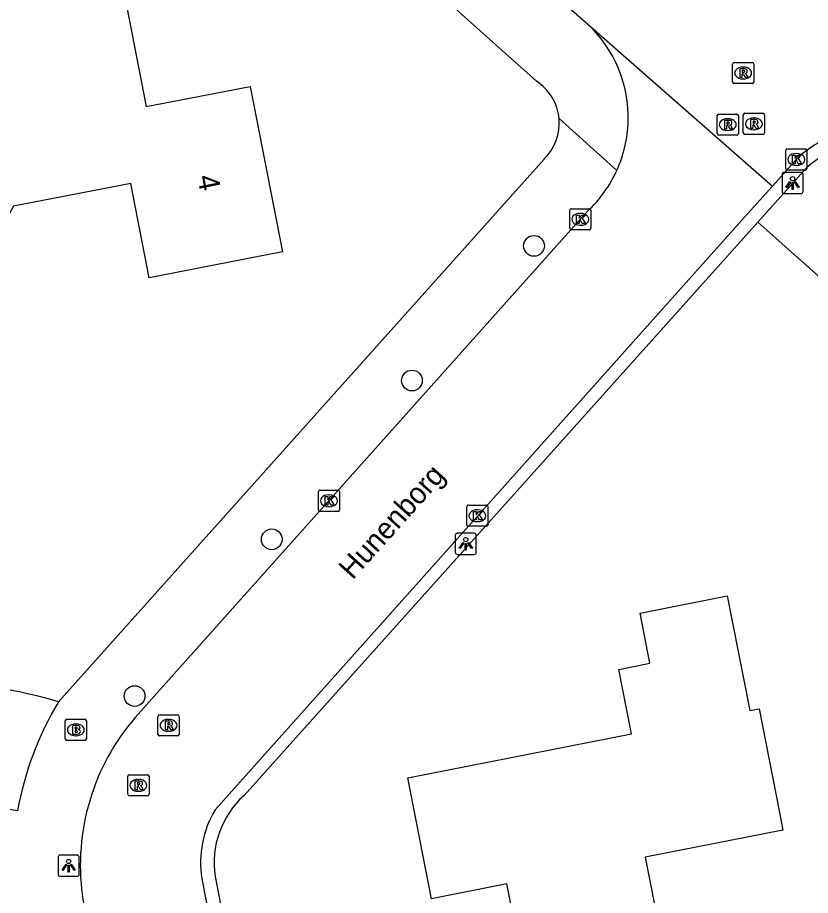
# Model space of a CAD drawing. Extents: x 157663 to 158496, y 379212 to 380934.
# Drawn here: x 158338.43 to 158375.88, y 380239.89 to 380281.36 of the extents above; entities that cross this region are included whole.
import ezdxf

# ---------------------------------------------------------------- set-up
doc = ezdxf.new("R2010")
doc.units = 0
for name, color, linetype in [('IMGEO_Boom', 7, 'Continuous'), ('IMGEO_Brandkraan', 7, 'Continuous'), ('IMGEO_Groenvoorziening', 7, 'Continuous'), ('IMGEO_Kolk', 7, 'Continuous'), ('IMGEO_Lichtpunt', 7, 'Continuous'), ('IMGEO_Openbare_ruimte_label', 7, 'Continuous'), ('IMGEO_Pand', 7, 'Continuous'), ('IMGEO_Pand_nummerreeks', 7, 'Continuous'), ('IMGEO_Rijbaan_lokaal_open', 7, 'Continuous'), ('IMGEO_Rioolput', 7, 'Continuous'), ('IMGEO_Voetpad_open', 7, 'Continuous')]:
    doc.layers.add(name, color=color, linetype=linetype)

msp = doc.modelspace()

# ---------------------------------------------------------------- linework, layer by layer
at = {"layer": 'IMGEO_Boom'}
for centre in [(158362.825, 380270.573), (158357.058, 380264.211), (158350.434, 380256.709), (158343.956, 380249.306)]:
    msp.add_circle(centre, 0.489, dxfattribs=at)
at = {"layer": 'IMGEO_Brandkraan'}
for p, q in [((158340.681, 380247.283), (158340.681, 380248.135)), ((158340.756, 380248.209), (158341.608, 380248.209)), ((158341.682, 380248.135), (158341.682, 380247.283)), ((158341.169, 380247.989), (158341.194, 380247.989)), ((158341.608, 380247.209), (158340.756, 380247.209)), ((158341.192, 380247.429), (158341.167, 380247.429))]:
    msp.add_line(p, q, dxfattribs=at)
for points in [[(158340.681, 380247.283), (158340.681, 380248.135)], [(158340.756, 380248.209), (158341.608, 380248.209)], [(158341.682, 380248.135), (158341.682, 380247.283)], [(158341.029, 380247.909), (158341.029, 380247.509), (158341.242, 380247.509)], [(158341.26, 380247.909), (158341.029, 380247.909)], [(158341.208, 380247.828), (158341.154, 380247.828), (158341.154, 380247.752)], [(158341.154, 380247.752), (158341.207, 380247.752)], [(158341.216, 380247.676), (158341.154, 380247.676), (158341.154, 380247.595)], [(158341.154, 380247.595), (158341.216, 380247.595)], [(158341.608, 380247.209), (158340.756, 380247.209)]]:
    msp.add_lwpolyline(points, dxfattribs=at)
for centre, radius, start, end in [((158340.758, 380248.133), 0.0765, 91.552, 178.448), ((158340.758, 380248.133), 0.0765, 91.552, 178.448), ((158341.606, 380248.133), 0.0765, 1.552, 88.448), ((158341.606, 380248.133), 0.0765, 1.552, 88.448), ((158341.209, 380247.79), 0.0379, 267.8285, 90.9355), ((158341.217, 380247.635), 0.0404, 269.8759, 90.5077), ((158341.264, 380247.764), 0.145, 59.4692, 91.5367), ((158341.289, 380247.811), 0.0922, 285.5137, 58.1501), ((158341.294, 380247.619), 0.105, 301.3115, 78.989), ((158340.758, 380247.285), 0.0765, 181.552, 268.448), ((158340.758, 380247.285), 0.0765, 181.552, 268.448), ((158341.248, 380247.76), 0.251, 268.6676, 293.5347), ((158341.606, 380247.285), 0.0765, 271.552, 358.448), ((158341.606, 380247.285), 0.0765, 271.552, 358.448)]:
    msp.add_arc(centre, radius, start, end, dxfattribs=at)
for centre, major_axis, ratio, start_param, end_param in [((158341.168, 380247.709), (-0.387, 0.002), 0.722429, 4.712389, 7.853982), ((158341.193, 380247.709), (-0.39, 0.002), 0.717154, 1.570796, 4.712389)]:
    msp.add_ellipse(centre, major_axis=major_axis, ratio=ratio, start_param=start_param, end_param=end_param, dxfattribs=at)
at = {"layer": 'IMGEO_Groenvoorziening'}
msp.add_lwpolyline([(158436.002, 380187.68), (158429.436, 380221.799), (158397.765, 380250), (158373.398, 380271.696)], dxfattribs=at)
at = {"layer": 'IMGEO_Kolk'}
for p, q in [((158374.714, 380274.229), (158374.714, 380275.081)), ((158374.789, 380275.155), (158375.641, 380275.155)), ((158375.715, 380275.081), (158375.715, 380274.229)), ((158375.202, 380274.935), (158375.227, 380274.935)), ((158375.641, 380274.155), (158374.789, 380274.155)), ((158375.225, 380274.375), (158375.2, 380274.375)), ((158364.514, 380271.403), (158364.514, 380272.255)), ((158364.589, 380272.329), (158365.441, 380272.329)), ((158365.002, 380272.109), (158365.027, 380272.109)), ((158365.515, 380272.255), (158365.515, 380271.403)), ((158365.441, 380271.329), (158364.589, 380271.329)), ((158365.025, 380271.549), (158365, 380271.549)), ((158352.639, 380258.104), (158352.639, 380258.956)), ((158352.714, 380259.03), (158353.566, 380259.03)), ((158353.127, 380258.81), (158353.152, 380258.81)), ((158353.64, 380258.956), (158353.64, 380258.104)), ((158353.566, 380258.03), (158352.714, 380258.03)), ((158353.15, 380258.25), (158353.125, 380258.25)), ((158359.65, 380257.399), (158359.65, 380258.251)), ((158359.725, 380258.325), (158360.577, 380258.325)), ((158360.138, 380258.105), (158360.163, 380258.105)), ((158360.651, 380258.251), (158360.651, 380257.399)), ((158360.161, 380257.545), (158360.136, 380257.545)), ((158360.577, 380257.325), (158359.725, 380257.325))]:
    msp.add_line(p, q, dxfattribs=at)
for points in [[(158374.714, 380274.229), (158374.714, 380275.081)], [(158374.789, 380275.155), (158375.641, 380275.155)], [(158375.715, 380275.081), (158375.715, 380274.229)], [(158375.035, 380274.855), (158375.158, 380274.855), (158375.158, 380274.704), (158375.288, 380274.855), (158375.452, 380274.855), (158375.306, 380274.704), (158375.459, 380274.455), (158375.307, 380274.455), (158375.222, 380274.619), (158375.158, 380274.552), (158375.158, 380274.455), (158375.035, 380274.455), (158375.035, 380274.855)], [(158375.641, 380274.155), (158374.789, 380274.155)], [(158364.514, 380271.403), (158364.514, 380272.255)], [(158364.589, 380272.329), (158365.441, 380272.329)], [(158365.515, 380272.255), (158365.515, 380271.403)], [(158364.835, 380272.029), (158364.958, 380272.029), (158364.958, 380271.878), (158365.088, 380272.029), (158365.252, 380272.029), (158365.106, 380271.878), (158365.259, 380271.629), (158365.107, 380271.629), (158365.022, 380271.793), (158364.958, 380271.726), (158364.958, 380271.629), (158364.835, 380271.629), (158364.835, 380272.029)], [(158365.441, 380271.329), (158364.589, 380271.329)], [(158352.639, 380258.104), (158352.639, 380258.956)], [(158352.714, 380259.03), (158353.566, 380259.03)], [(158353.64, 380258.956), (158353.64, 380258.104)], [(158352.96, 380258.73), (158353.083, 380258.73), (158353.083, 380258.579), (158353.213, 380258.73), (158353.377, 380258.73), (158353.231, 380258.579), (158353.384, 380258.33), (158353.232, 380258.33), (158353.147, 380258.494), (158353.083, 380258.427), (158353.083, 380258.33), (158352.96, 380258.33), (158352.96, 380258.73)], [(158353.566, 380258.03), (158352.714, 380258.03)], [(158359.65, 380257.399), (158359.65, 380258.251)], [(158359.725, 380258.325), (158360.577, 380258.325)], [(158359.971, 380258.025), (158360.094, 380258.025), (158360.094, 380257.874), (158360.224, 380258.025), (158360.388, 380258.025), (158360.242, 380257.874), (158360.395, 380257.625), (158360.243, 380257.625), (158360.158, 380257.789), (158360.094, 380257.722), (158360.094, 380257.625), (158359.971, 380257.625), (158359.971, 380258.025)], [(158360.651, 380258.251), (158360.651, 380257.399)], [(158360.577, 380257.325), (158359.725, 380257.325)]]:
    msp.add_lwpolyline(points, dxfattribs=at)
for centre, start, end in [((158374.791, 380275.079), 91.552, 178.448), ((158374.791, 380275.079), 91.552, 178.448), ((158375.639, 380275.079), 1.552, 88.448), ((158375.639, 380275.079), 1.552, 88.448), ((158374.791, 380274.231), 181.552, 268.448), ((158374.791, 380274.231), 181.552, 268.448), ((158375.639, 380274.231), 271.552, 358.448), ((158375.639, 380274.231), 271.552, 358.448), ((158364.591, 380272.253), 91.552, 178.448), ((158364.591, 380272.253), 91.552, 178.448), ((158365.439, 380272.253), 1.552, 88.448), ((158365.439, 380272.253), 1.552, 88.448), ((158364.591, 380271.405), 181.552, 268.448), ((158364.591, 380271.405), 181.552, 268.448), ((158365.439, 380271.405), 271.552, 358.448), ((158365.439, 380271.405), 271.552, 358.448), ((158352.716, 380258.954), 91.552, 178.448), ((158352.716, 380258.954), 91.552, 178.448), ((158353.564, 380258.954), 1.552, 88.448), ((158353.564, 380258.954), 1.552, 88.448), ((158352.716, 380258.106), 181.552, 268.448), ((158352.716, 380258.106), 181.552, 268.448), ((158353.564, 380258.106), 271.552, 358.448), ((158353.564, 380258.106), 271.552, 358.448), ((158359.727, 380258.249), 91.552, 178.448), ((158359.727, 380258.249), 91.552, 178.448), ((158360.575, 380258.249), 1.552, 88.448), ((158360.575, 380258.249), 1.552, 88.448), ((158359.727, 380257.401), 181.552, 268.448), ((158359.727, 380257.401), 181.552, 268.448), ((158360.575, 380257.401), 271.552, 358.448), ((158360.575, 380257.401), 271.552, 358.448)]:
    msp.add_arc(centre, 0.0765, start, end, dxfattribs=at)
for centre, major_axis, ratio, start_param, end_param in [((158375.201, 380274.655), (-0.387, 0.002), 0.722429, 4.712389, 7.853982), ((158375.226, 380274.655), (-0.39, 0.002), 0.717154, 1.570796, 4.712389), ((158365.001, 380271.829), (-0.387, 0.002), 0.722429, 4.712389, 7.853982), ((158365.026, 380271.829), (-0.39, 0.002), 0.717154, 1.570796, 4.712389), ((158353.126, 380258.53), (-0.387, 0.002), 0.722429, 4.712389, 7.853982), ((158353.151, 380258.53), (-0.39, 0.002), 0.717154, 1.570796, 4.712389), ((158360.137, 380257.825), (-0.387, 0.002), 0.722429, 4.712389, 7.853982), ((158360.162, 380257.825), (-0.39, 0.002), 0.717154, 1.570796, 4.712389)]:
    msp.add_ellipse(centre, major_axis=major_axis, ratio=ratio, start_param=start_param, end_param=end_param, dxfattribs=at)
at = {"layer": 'IMGEO_Lichtpunt'}
for p, q in [((158374.541, 380273.948), (158374.541, 380273.141)), ((158374.541, 380273.948), (158374.541, 380273.141)), ((158375.443, 380274.043), (158374.635, 380274.043)), ((158375.443, 380274.043), (158374.635, 380274.043)), ((158375.537, 380273.141), (158375.537, 380273.948)), ((158375.537, 380273.141), (158375.537, 380273.948)), ((158374.635, 380273.047), (158375.443, 380273.047)), ((158374.635, 380273.047), (158375.443, 380273.047)), ((158359.103, 380256.898), (158359.103, 380256.091)), ((158359.103, 380256.898), (158359.103, 380256.091)), ((158360.005, 380256.993), (158359.197, 380256.993)), ((158360.005, 380256.993), (158359.197, 380256.993)), ((158360.099, 380256.091), (158360.099, 380256.898)), ((158360.099, 380256.091), (158360.099, 380256.898)), ((158359.197, 380255.997), (158360.005, 380255.997)), ((158359.197, 380255.997), (158360.005, 380255.997)), ((158341.247, 380241.788), (158340.439, 380241.788)), ((158341.247, 380241.788), (158340.439, 380241.788)), ((158340.345, 380241.693), (158340.345, 380240.886)), ((158340.345, 380241.693), (158340.345, 380240.886)), ((158341.341, 380240.886), (158341.341, 380241.693)), ((158341.341, 380240.886), (158341.341, 380241.693)), ((158340.439, 380240.792), (158341.247, 380240.792)), ((158340.439, 380240.792), (158341.247, 380240.792))]:
    msp.add_line(p, q, dxfattribs=at)
for points in [[(158374.915, 380273.612), (158374.954, 380273.584), (158374.766, 380273.322), (158374.728, 380273.349), (158374.915, 380273.612)], [(158375.017, 380273.564), (158375.064, 380273.564), (158375.064, 380273.242), (158375.017, 380273.242), (158375.017, 380273.564)], [(158375.127, 380273.584), (158375.165, 380273.611), (158375.352, 380273.349), (158375.313, 380273.321), (158375.127, 380273.584)], [(158359.477, 380256.562), (158359.516, 380256.534), (158359.328, 380256.272), (158359.29, 380256.299), (158359.477, 380256.562)], [(158359.579, 380256.514), (158359.626, 380256.514), (158359.626, 380256.192), (158359.579, 380256.192), (158359.579, 380256.514)], [(158359.689, 380256.534), (158359.727, 380256.561), (158359.914, 380256.299), (158359.875, 380256.271), (158359.689, 380256.534)], [(158340.719, 380241.357), (158340.758, 380241.329), (158340.57, 380241.067), (158340.532, 380241.094), (158340.719, 380241.357)], [(158340.821, 380241.309), (158340.868, 380241.309), (158340.868, 380240.987), (158340.821, 380240.987), (158340.821, 380241.309)], [(158340.931, 380241.329), (158340.969, 380241.356), (158341.156, 380241.094), (158341.117, 380241.066), (158340.931, 380241.329)]]:
    msp.add_lwpolyline(points, dxfattribs=at)
for centre in [(158375.04, 380273.746), (158359.602, 380256.696), (158340.844, 380241.491)]:
    msp.add_circle(centre, 0.0994, dxfattribs=at)
for centre, start, end in [((158374.635, 380273.948), 90, 180), ((158374.635, 380273.948), 90, 180), ((158375.443, 380273.948), 0, 90), ((158375.443, 380273.948), 0, 90), ((158374.635, 380273.141), 180, 270), ((158374.635, 380273.141), 180, 270), ((158375.443, 380273.141), 270, 0), ((158375.443, 380273.141), 270, 360), ((158359.197, 380256.898), 90, 180), ((158359.197, 380256.898), 90, 180), ((158360.005, 380256.898), 0, 90), ((158360.005, 380256.898), 0, 90), ((158359.197, 380256.091), 180, 270), ((158359.197, 380256.091), 180, 270), ((158360.005, 380256.091), 270, 0), ((158360.005, 380256.091), 270, 360), ((158340.439, 380241.693), 90, 180), ((158340.439, 380241.693), 90, 180), ((158341.247, 380241.693), 0, 90), ((158341.247, 380241.693), 0, 90), ((158340.439, 380240.886), 180, 270), ((158340.439, 380240.886), 180, 270), ((158341.247, 380240.886), 270, 0), ((158341.247, 380240.886), 270, 360)]:
    msp.add_arc(centre, 0.0946, start, end, dxfattribs=at)
at = {"layer": 'IMGEO_Pand'}
for points in [[(158329.622, 380280.401), (158343.351, 380283.073), (158344.504, 380277.15), (158349.423, 380278.107), (158350.945, 380270.286), (158344.65, 380269.061), (158343.781, 380273.526), (158338.235, 380272.446), (158335.451, 380267.512), (158332.252, 380266.889), (158331.428, 380271.121), (158329.622, 380280.401)], [(158363.14, 380232.316), (158361.541, 380240.433), (158357.982, 380239.732), (158356.859, 380245.434), (158367.426, 380247.516), (158366.825, 380250.563), (158368.299, 380250.854), (158367.832, 380253.223), (158371.947, 380254.034), (158373.014, 380248.617), (158373.454, 380248.704), (158374.42, 380243.799), (158374.583, 380242.974), (158368.072, 380241.691)], [(158368.072, 380241.691), (158369.676, 380233.548)]]:
    msp.add_lwpolyline(points, dxfattribs=at)
at = {"layer": 'IMGEO_Rijbaan_lokaal_open'}
for points in [[(158363.19, 380282.962), (158365.367, 380281.05)], [(158365.367, 380281.05), (158374.084, 380273.393)], [(158374.084, 380273.393), (158375.361, 380274.822)], [(158374.084, 380273.393), (158372.911, 380272.081), (158347.759, 380243.933)], [(158343.989, 380248.29), (158365.354, 380272.214)], [(158338.429, 380243.882), (158337.415, 380244.044), (158337.459, 380243.871)], [(158347.127, 380240.686), (158348.002, 380236.082), (158349.267, 380229.375), (158350.316, 380223.973), (158350.715, 380221.864), (158351.565, 380217.443), (158352.784, 380211.321), (158353.824, 380205.882), (158357.551, 380186.555)], [(158354.388, 380173.111), (158351.536, 380187.815), (158350.498, 380193.223), (158342.556, 380234.248), (158341.491, 380239.885)]]:
    msp.add_lwpolyline(points, dxfattribs=at)
for centre, radius, start, end in [((158361.221, 380276.638), 6.054, 358.1432, 46.7784), ((158361.233, 380276.636), 6.042, 335.5663, 358.1578), ((158379.792, 380269.395), 7.006, 53.5431, 129.2298), ((158361.234, 380276.627), 6.038, 313.032, 335.6393), ((158333, 380223.655), 26.425, 73.8176, 100.1183), ((158353.463, 380241.171), 15.276, 149.025, 169.7776), ((158352.057, 380241.319), 10.663, 139.1693, 187.7264), ((158352.026, 380241.417), 4.954, 149.4809, 188.4903)]:
    msp.add_arc(centre, radius, start, end, dxfattribs=at)
at = {"layer": 'IMGEO_Rioolput'}
for p, q in [((158372.204, 380278.313), (158372.204, 380279.165)), ((158372.279, 380279.239), (158373.131, 380279.239)), ((158373.205, 380279.165), (158373.205, 380278.313)), ((158372.692, 380279.019), (158372.717, 380279.019)), ((158372.715, 380278.459), (158372.69, 380278.459)), ((158373.131, 380278.239), (158372.279, 380278.239)), ((158371.479, 380275.876), (158371.479, 380276.728)), ((158371.554, 380276.802), (158372.406, 380276.802)), ((158372.48, 380276.728), (158372.48, 380275.876)), ((158372.711, 380275.913), (158372.711, 380276.765)), ((158372.786, 380276.839), (158373.638, 380276.839)), ((158373.199, 380276.619), (158373.224, 380276.619)), ((158373.712, 380276.765), (158373.712, 380275.913)), ((158371.967, 380276.582), (158371.992, 380276.582)), ((158372.406, 380275.802), (158371.554, 380275.802)), ((158371.99, 380276.022), (158371.965, 380276.022)), ((158373.638, 380275.839), (158372.786, 380275.839)), ((158373.222, 380276.059), (158373.197, 380276.059)), ((158345.134, 380248.42), (158345.986, 380248.42)), ((158345.059, 380247.494), (158345.059, 380248.346)), ((158345.547, 380248.2), (158345.572, 380248.2)), ((158346.06, 380248.346), (158346.06, 380247.494)), ((158345.57, 380247.64), (158345.545, 380247.64)), ((158345.986, 380247.42), (158345.134, 380247.42)), ((158343.637, 380244.662), (158343.637, 380245.514)), ((158343.712, 380245.588), (158344.564, 380245.588)), ((158344.638, 380245.514), (158344.638, 380244.662)), ((158344.125, 380245.368), (158344.15, 380245.368)), ((158344.148, 380244.808), (158344.123, 380244.808)), ((158344.564, 380244.588), (158343.712, 380244.588))]:
    msp.add_line(p, q, dxfattribs=at)
for points in [[(158372.204, 380278.313), (158372.204, 380279.165)], [(158372.279, 380279.239), (158373.131, 380279.239)], [(158373.205, 380279.165), (158373.205, 380278.313)], [(158372.793, 380278.937), (158372.541, 380278.939), (158372.541, 380278.539)], [(158372.541, 380278.539), (158372.665, 380278.539), (158372.665, 380278.701), (158372.676, 380278.701)], [(158372.719, 380278.858), (158372.665, 380278.858), (158372.665, 380278.777)], [(158372.665, 380278.777), (158372.717, 380278.777)], [(158372.723, 380278.672), (158372.794, 380278.539), (158372.934, 380278.539), (158372.869, 380278.665)], [(158373.131, 380278.239), (158372.279, 380278.239)], [(158371.479, 380275.876), (158371.479, 380276.728)], [(158371.554, 380276.802), (158372.406, 380276.802)], [(158372.48, 380276.728), (158372.48, 380275.876)], [(158372.711, 380275.913), (158372.711, 380276.765)], [(158372.786, 380276.839), (158373.638, 380276.839)], [(158373.712, 380276.765), (158373.712, 380275.913)], [(158372.068, 380276.5), (158371.816, 380276.502), (158371.816, 380276.102)], [(158371.816, 380276.102), (158371.94, 380276.102), (158371.94, 380276.264), (158371.951, 380276.264)], [(158371.994, 380276.421), (158371.94, 380276.421), (158371.94, 380276.34)], [(158371.94, 380276.34), (158371.992, 380276.34)], [(158371.998, 380276.235), (158372.069, 380276.102), (158372.209, 380276.102), (158372.144, 380276.228)], [(158373.3, 380276.537), (158373.048, 380276.539), (158373.048, 380276.139)], [(158373.048, 380276.139), (158373.172, 380276.139), (158373.172, 380276.301), (158373.183, 380276.301)], [(158373.226, 380276.458), (158373.172, 380276.458), (158373.172, 380276.377)], [(158373.172, 380276.377), (158373.224, 380276.377)], [(158373.23, 380276.272), (158373.301, 380276.139), (158373.441, 380276.139), (158373.376, 380276.265)], [(158372.406, 380275.802), (158371.554, 380275.802)], [(158373.638, 380275.839), (158372.786, 380275.839)], [(158345.134, 380248.42), (158345.986, 380248.42)], [(158345.059, 380247.494), (158345.059, 380248.346)], [(158345.648, 380248.118), (158345.396, 380248.12), (158345.396, 380247.72)], [(158345.574, 380248.039), (158345.52, 380248.039), (158345.52, 380247.958)], [(158346.06, 380248.346), (158346.06, 380247.494)], [(158345.396, 380247.72), (158345.52, 380247.72), (158345.52, 380247.882), (158345.531, 380247.882)], [(158345.52, 380247.958), (158345.572, 380247.958)], [(158345.578, 380247.853), (158345.649, 380247.72), (158345.789, 380247.72), (158345.724, 380247.846)], [(158345.986, 380247.42), (158345.134, 380247.42)], [(158343.637, 380244.662), (158343.637, 380245.514)], [(158343.712, 380245.588), (158344.564, 380245.588)], [(158344.638, 380245.514), (158344.638, 380244.662)], [(158344.226, 380245.286), (158343.974, 380245.288), (158343.974, 380244.888)], [(158344.152, 380245.207), (158344.098, 380245.207), (158344.098, 380245.126)], [(158344.098, 380245.126), (158344.15, 380245.126)], [(158343.974, 380244.888), (158344.098, 380244.888), (158344.098, 380245.05), (158344.109, 380245.05)], [(158344.156, 380245.021), (158344.227, 380244.888), (158344.367, 380244.888), (158344.302, 380245.014)], [(158344.564, 380244.588), (158343.712, 380244.588)]]:
    msp.add_lwpolyline(points, dxfattribs=at)
for centre, radius, start, end in [((158372.281, 380279.163), 0.0765, 91.552, 178.448), ((158372.281, 380279.163), 0.0765, 91.552, 178.448), ((158373.129, 380279.163), 0.0765, 1.552, 88.448), ((158373.129, 380279.163), 0.0765, 1.552, 88.448), ((158372.675, 380278.648), 0.0533, 26.0293, 88.6989), ((158372.701, 380278.966), 0.19, 274.7715, 282.9687), ((158372.725, 380278.762), 0.0964, 77.0061, 93.1865), ((158372.739, 380278.819), 0.0378, 276.6634, 79.6772), ((158372.792, 380278.827), 0.109, 350.3612, 89.416), ((158372.79, 380278.827), 0.112, 277.5842, 350.9817), ((158372.774, 380278.612), 0.108, 29.5134, 73.7905), ((158372.281, 380278.315), 0.0765, 181.552, 268.448), ((158372.281, 380278.315), 0.0765, 181.552, 268.448), ((158373.129, 380278.315), 0.0765, 271.552, 358.448), ((158373.129, 380278.315), 0.0765, 271.552, 358.448), ((158371.556, 380276.726), 0.0765, 91.552, 178.448), ((158371.556, 380276.726), 0.0765, 91.552, 178.448), ((158372.404, 380276.726), 0.0765, 1.552, 88.448), ((158372.404, 380276.726), 0.0765, 1.552, 88.448), ((158372.788, 380276.763), 0.0765, 91.552, 178.448), ((158372.788, 380276.763), 0.0765, 91.552, 178.448), ((158373.636, 380276.763), 0.0765, 1.552, 88.448), ((158373.636, 380276.763), 0.0765, 1.552, 88.448), ((158371.95, 380276.211), 0.0533, 26.0293, 88.6989), ((158371.976, 380276.529), 0.19, 274.7715, 282.9687), ((158372, 380276.325), 0.0964, 77.0061, 93.1865), ((158372.014, 380276.382), 0.0378, 276.6634, 79.6772), ((158372.067, 380276.39), 0.109, 350.3612, 89.416), ((158372.065, 380276.39), 0.112, 277.5842, 350.9817), ((158372.049, 380276.175), 0.108, 29.5134, 73.7905), ((158373.182, 380276.248), 0.0533, 26.0293, 88.6989), ((158373.208, 380276.566), 0.19, 274.7715, 282.9687), ((158373.232, 380276.362), 0.0964, 77.0061, 93.1865), ((158373.246, 380276.419), 0.0378, 276.6634, 79.6772), ((158373.299, 380276.427), 0.109, 350.3612, 89.416), ((158373.297, 380276.427), 0.112, 277.5842, 350.9817), ((158373.281, 380276.212), 0.108, 29.5134, 73.7905), ((158371.556, 380275.878), 0.0765, 181.552, 268.448), ((158371.556, 380275.878), 0.0765, 181.552, 268.448), ((158372.404, 380275.878), 0.0765, 271.552, 358.448), ((158372.404, 380275.878), 0.0765, 271.552, 358.448), ((158372.788, 380275.915), 0.0765, 181.552, 268.448), ((158372.788, 380275.915), 0.0765, 181.552, 268.448), ((158373.636, 380275.915), 0.0765, 271.552, 358.448), ((158373.636, 380275.915), 0.0765, 271.552, 358.448), ((158345.136, 380248.344), 0.0765, 91.552, 178.448), ((158345.136, 380248.344), 0.0765, 91.552, 178.448), ((158345.984, 380248.344), 0.0765, 1.552, 88.448), ((158345.984, 380248.344), 0.0765, 1.552, 88.448), ((158345.58, 380247.943), 0.0964, 77.0061, 93.1865), ((158345.594, 380248), 0.0378, 276.6634, 79.6772), ((158345.647, 380248.008), 0.109, 350.3612, 89.416), ((158345.53, 380247.829), 0.0533, 26.0293, 88.6989), ((158345.556, 380248.147), 0.19, 274.7715, 282.9687), ((158345.645, 380248.008), 0.112, 277.5842, 350.9817), ((158345.629, 380247.793), 0.108, 29.5134, 73.7905), ((158345.136, 380247.496), 0.0765, 181.552, 268.448), ((158345.136, 380247.496), 0.0765, 181.552, 268.448), ((158345.984, 380247.496), 0.0765, 271.552, 358.448), ((158345.984, 380247.496), 0.0765, 271.552, 358.448), ((158343.714, 380245.512), 0.0765, 91.552, 178.448), ((158343.714, 380245.512), 0.0765, 91.552, 178.448), ((158344.562, 380245.512), 0.0765, 1.552, 88.448), ((158344.562, 380245.512), 0.0765, 1.552, 88.448), ((158344.134, 380245.315), 0.19, 274.7715, 282.9687), ((158344.158, 380245.111), 0.0964, 77.0061, 93.1865), ((158344.172, 380245.168), 0.0378, 276.6634, 79.6772), ((158344.225, 380245.176), 0.109, 350.3612, 89.416), ((158344.223, 380245.176), 0.112, 277.5842, 350.9817), ((158344.108, 380244.997), 0.0533, 26.0293, 88.6989), ((158344.207, 380244.961), 0.108, 29.5134, 73.7905), ((158343.714, 380244.664), 0.0765, 181.552, 268.448), ((158343.714, 380244.664), 0.0765, 181.552, 268.448), ((158344.562, 380244.664), 0.0765, 271.552, 358.448), ((158344.562, 380244.664), 0.0765, 271.552, 358.448)]:
    msp.add_arc(centre, radius, start, end, dxfattribs=at)
for centre, major_axis, ratio, start_param, end_param in [((158372.691, 380278.739), (-0.387, 0.002), 0.722429, 4.712389, 7.853982), ((158372.716, 380278.739), (-0.39, 0.002), 0.717154, 1.570796, 4.712389), ((158373.198, 380276.339), (-0.387, 0.002), 0.722429, 4.712389, 7.853982), ((158373.223, 380276.339), (-0.39, 0.002), 0.717154, 1.570796, 4.712389), ((158371.966, 380276.302), (-0.387, 0.002), 0.722429, 4.712389, 7.853982), ((158371.991, 380276.302), (-0.39, 0.002), 0.717154, 1.570796, 4.712389), ((158345.546, 380247.92), (-0.387, 0.002), 0.722429, 4.712389, 7.853982), ((158345.571, 380247.92), (-0.39, 0.002), 0.717154, 1.570796, 4.712389), ((158344.124, 380245.088), (-0.387, 0.002), 0.722429, 4.712389, 7.853982), ((158344.149, 380245.088), (-0.39, 0.002), 0.717154, 1.570796, 4.712389)]:
    msp.add_ellipse(centre, major_axis=major_axis, ratio=ratio, start_param=start_param, end_param=end_param, dxfattribs=at)
at = {"layer": 'IMGEO_Voetpad_open'}
for points in [[(158362.946, 380278.347), (158355.536, 380284.979), (158355.63, 380285.086), (158319.878, 380317.192), (158319.785, 380317.098), (158313.914, 380322.39)], [(158364.01, 380276.589), (158366.734, 380274.137)], [(158340.365, 380249.033), (158363.297, 380274.662)], [(158373.398, 380271.696), (158375.706, 380274.271)], [(158373.398, 380271.696), (158349.129, 380244.613)], [(158347.76, 380240.781), (158358.166, 380186.679)]]:
    msp.add_lwpolyline(points, dxfattribs=at)
for centre, radius, start, end in [((158361.658, 380276.367), 2.362, 5.404, 56.9634), ((158361.658, 380276.364), 2.362, 313.9178, 5.4728), ((158379.838, 380269.534), 6.286, 53.7803, 131.0949), ((158352.023, 380241.418), 4.311, 132.1775, 188.5034)]:
    msp.add_arc(centre, radius, start, end, dxfattribs=at)

# ---------------------------------------------------------------- texts
at = {"layer": 'IMGEO_Openbare_ruimte_label'}
msp.add_text('Hunenborg', height=1, rotation=48.0809, dxfattribs=at).set_placement((158354.253, 380254.761))
at = {"layer": 'IMGEO_Pand_nummerreeks'}
msp.add_text('4', height=1, rotation=281.012, dxfattribs=at).set_placement((158346.912, 380273.841))

doc.saveas('drawing.dxf')
